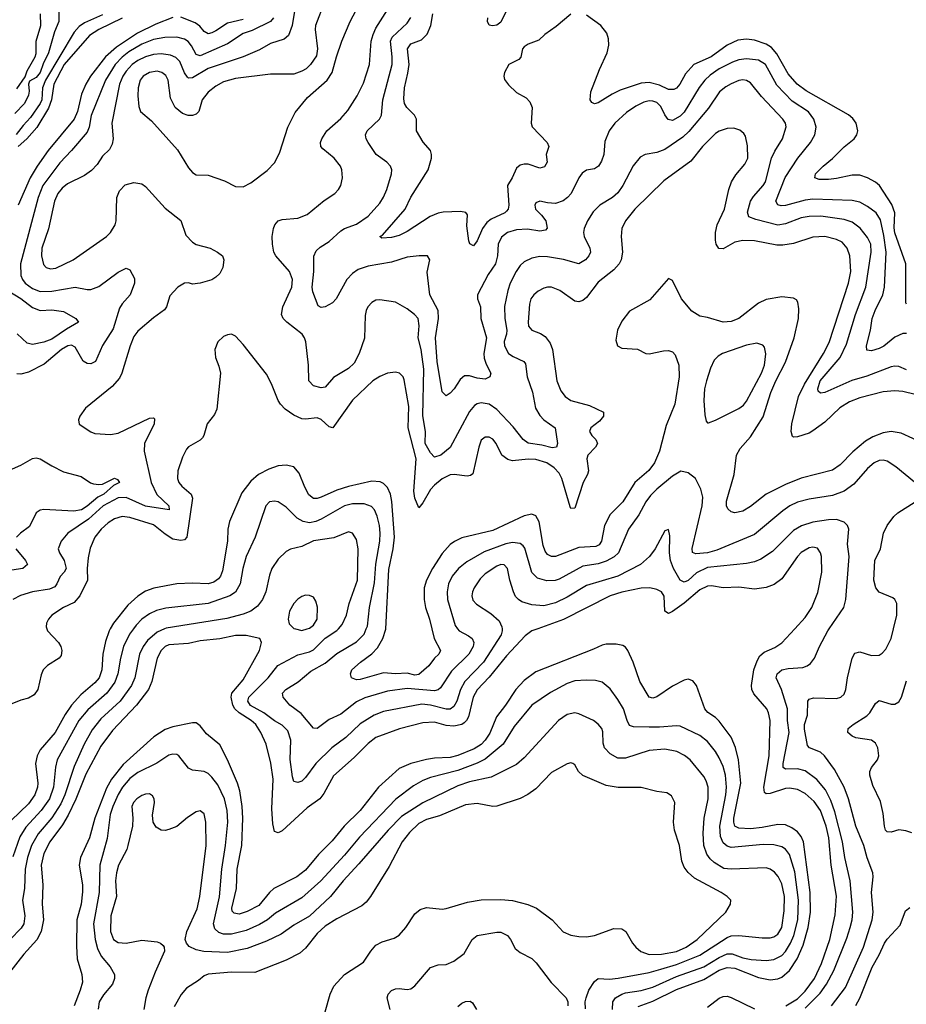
# Model space of a CAD drawing. Header units: inches. Extents: x 1649636 to 1815363, y 506543 to 641975.
# Tile 437 of 656: x 1721365 to 1725908, y 628077 to 633120. Entities that reach past the tile are written whole.
import ezdxf

# ---------------------------------------------------------------- set-up
doc = ezdxf.new("R2010")
doc.units = ezdxf.units.IN
doc.header["$MEASUREMENT"] = 0
doc.layers.add('B7622', color=7, linetype='Continuous')
doc.layers.add('B7623', color=7, linetype='Continuous')

msp = doc.modelspace()

# ---------------------------------------------------------------- linework, layer by layer
at = {"layer": 'B7622', "color": 5}
for points, elevation in [([(1724019.8, 630000), (1723990, 629989.3), (1723955.9, 629964.1), (1723858.8, 629861.2), (1723770, 629752.6), (1723710, 629687.3), (1723688.3, 629650), (1723664.6, 629550), (1723653.9, 629530), (1723641.8, 629518.2), (1723630, 629509.6), (1723590, 629501.6), (1723550, 629505.7), (1723490, 629522), (1723430, 629519.2), (1723311.3, 629488.7), (1723190, 629443.4), (1723150, 629412.2), (1723079.1, 629340.9), (1722973.3, 629246.7), (1722923.1, 629156.9), (1722903, 629130), (1722837.2, 629082.8), (1722710, 628965.5), (1722690, 628954.7), (1722670, 628962.9), (1722661.8, 629001.8), (1722657.6, 629077.6), (1722663.4, 629230), (1722651.6, 629311.6), (1722628.1, 629410), (1722600.2, 629470), (1722574.4, 629510), (1722551.7, 629530), (1722488.9, 629570), (1722467.8, 629590), (1722456.6, 629610), (1722448.7, 629650), (1722452.8, 629670), (1722510, 629739.8), (1722593.3, 629890), (1722604.8, 629930), (1722595.1, 629950), (1722525.4, 629965.4), (1722470, 629966.4), (1722390, 629948.8), (1722290, 629938.9), (1722230, 629925.8), (1722130, 629918.5), (1722110, 629909.1), (1722090.1, 629890), (1722070.1, 629850), (1722042.7, 629730), (1722025.1, 629690), (1721963.4, 629610), (1721841.1, 629478.9), (1721781.3, 629398.7), (1721703.7, 629256.3), (1721652.4, 629127.6), (1721613.6, 629046.4), (1721584, 628996), (1721519.4, 628910), (1721489.2, 628850), (1721475.7, 628790), (1721483.7, 628690), (1721480.1, 628590), (1721486.6, 628510), (1721475.2, 628450), (1721453.3, 628406.7), (1721385.8, 628334.2), (1721270, 628185.8)], 780), ([(1721503.6, 630000), (1721506.9, 629990), (1721564.5, 629930), (1721575, 629910), (1721580.6, 629890), (1721577.1, 629862.9), (1721567.2, 629850), (1721507.4, 629812.6), (1721485.6, 629790), (1721474.8, 629765.2), (1721458.1, 629690), (1721438.6, 629661.4), (1721410, 629645.2), (1721370, 629635.7), (1721270, 629594.2)], 680), ([(1722106.5, 630000), (1722070, 629983.4), (1722020, 629940), (1721998, 629910), (1721979.1, 629870), (1721955, 629750), (1721938.2, 629710), (1721880.4, 629630), (1721780.1, 629539.9), (1721737.1, 629482.9), (1721696.1, 629410), (1721644, 629296), (1721596, 629150), (1721575.8, 629104.2), (1721530, 629033.1), (1721459.7, 628950), (1721426, 628890), (1721405.5, 628830), (1721392.5, 628770), (1721388.7, 628670), (1721379.6, 628610), (1721391.6, 628530), (1721386.1, 628490), (1721372.2, 628467.8), (1721315.6, 628410)], 760), ([(1721828.9, 630000), (1721823.3, 629990), (1721803.8, 629936.2), (1721791.5, 629870), (1721786.3, 629790), (1721771.9, 629750), (1721750, 629723.2), (1721678.6, 629661.4), (1721631.2, 629608.8), (1721598.1, 629561.9), (1721546.8, 629470), (1721470, 629381.1), (1721454.6, 629350), (1721445.5, 629310), (1721457.2, 629210), (1721456, 629190), (1721442.7, 629150), (1721410, 629103.6), (1721321.3, 629018.7)], 720), ([(1721947.4, 630000), (1721927, 629973), (1721897.7, 629910), (1721882, 629850), (1721868.3, 629770), (1721852.5, 629727.5), (1721810.7, 629670), (1721714.1, 629585.9), (1721668.7, 629530), (1721556.6, 629330), (1721548.1, 629291.9), (1721539, 629190), (1721517, 629130), (1721474.9, 629070), (1721395.6, 628984.4), (1721365.7, 628934.3), (1721330, 628833.1)], 740), ([(1723836.9, 630000), (1723837.6, 629990), (1723832.8, 629970), (1723741.3, 629830), (1723646.6, 629730), (1723624.2, 629690), (1723604.7, 629630), (1723590, 629601.8), (1723570.8, 629589.2), (1723550, 629588.2), (1723470, 629609.9), (1723426, 629614), (1723230, 629577.6), (1723181.4, 629558.6), (1723110, 629513), (1723037, 629443), (1722964.3, 629390), (1722881.7, 629310), (1722830, 629238.5), (1722810, 629220.4), (1722790, 629212.6), (1722770, 629218.4), (1722762.4, 629242.4), (1722750.5, 629330.5), (1722753.9, 629430), (1722738.4, 629478.4), (1722710, 629506.1), (1722670, 629529.3), (1722615.6, 629570), (1722548.2, 629608.2), (1722533.8, 629630), (1722538.8, 629650), (1722638.1, 629750), (1722688.2, 629811.8), (1722790, 629866.7), (1722850, 629882.8), (1722870, 629893.5), (1722930, 629953), (1722990, 629990.9), (1722997.9, 630000)], 760), ([(1723609.1, 630000), (1723616.5, 629990), (1723664.8, 629964.8), (1723683.9, 629950), (1723691.6, 629930), (1723688.8, 629910), (1723666.7, 629870), (1723577.4, 629782.6), (1723522.1, 629697.9), (1723510, 629687.8), (1723490, 629683.1), (1723350, 629695.4), (1723250, 629681.3), (1723133.4, 629646.6), (1723090, 629626.6), (1723010, 629562.7), (1722950, 629535.6), (1722890, 629489.8), (1722870, 629491), (1722806.5, 629566.5), (1722748.9, 629610), (1722714.8, 629650), (1722712.3, 629670), (1722728.7, 629690), (1722791.9, 629728.1), (1722856.4, 629783.6), (1722930, 629823.6), (1722990, 629874.6), (1723090, 629933.8), (1723130, 629972.4), (1723141.2, 630000)], 740), ([(1722777.5, 630000), (1722810, 629992.2), (1722837.6, 630000)], 780), ([(1723476.9, 630000), (1723488.5, 629950), (1723522, 629890), (1723512, 629870), (1723490.1, 629849.9), (1723460.7, 629810), (1723410, 629766), (1723390, 629762.8), (1723350, 629773.4), (1723290, 629769.9), (1723230, 629775.2), (1723110, 629741.1), (1723090, 629739.5), (1723064.8, 629750), (1723059.8, 629770), (1723067.7, 629790), (1723112.1, 629830), (1723170, 629872.4), (1723197.6, 629902.4), (1723225.2, 629950), (1723241.2, 629998.8), (1723241.3, 630000)], 720), ([(1725290.9, 628069.1), (1725350, 628105.4), (1725390, 628144.2), (1725437.2, 628210), (1725474.1, 628285.9), (1725515.5, 628410), (1725544.1, 628535.9), (1725551.3, 628631.3), (1725522.7, 628790), (1725511.8, 628930), (1725497.2, 628990), (1725469.1, 629070), (1725436.8, 629116.8), (1725390, 629156.7), (1725350, 629177.5), (1725310, 629184.5), (1725290, 629182.5), (1725210, 629156.9), (1725190, 629155), (1725181.8, 629161.8), (1725177.8, 629190), (1725205.8, 629350), (1725210.4, 629530), (1725202.3, 629570), (1725193.4, 629590), (1725127.4, 629667.4), (1725117.5, 629690), (1725114.9, 629710), (1725126.5, 629790), (1725143.2, 629836.8), (1725157.7, 629862.3), (1725179.5, 629880.5), (1725235.3, 629904.7), (1725271.2, 629928.8), (1725336.8, 630000)], 780), ([(1725390, 628058.3), (1725466.2, 628133.8), (1725499.6, 628180.4), (1725537.5, 628250), (1725603.8, 628416.2), (1725620.6, 628470), (1725630.9, 628510), (1725634.8, 628550), (1725621, 628710), (1725593.6, 628830), (1725581, 628910), (1725542.7, 629062.7), (1725521.9, 629121.9), (1725495, 629175), (1725449.2, 629229.2), (1725390, 629273.6), (1725350, 629283.9), (1725290, 629281.3), (1725277.8, 629290), (1725276.6, 629310), (1725307.5, 629470), (1725299.7, 629530), (1725300.2, 629590), (1725269.1, 629690), (1725241.1, 629750), (1725245.7, 629770), (1725270, 629790.7), (1725302.6, 629797.4), (1725378.3, 629801.7), (1725400.7, 629810), (1725417.3, 629822.7), (1725437.3, 629850), (1725463.1, 629910), (1725505.7, 629990), (1725512.5, 630000)], 760), ([(1725525.2, 628070), (1725596.3, 628163.7), (1725689.4, 628370), (1725733.1, 628510), (1725739.2, 628550), (1725730.6, 628650), (1725738.7, 628730), (1725736.4, 628750), (1725707.4, 628827.4), (1725691.2, 628890), (1725650, 628989.6), (1725612.1, 629130), (1725590.5, 629190), (1725539.9, 629279.9), (1725489.3, 629349.3), (1725469.3, 629369.3), (1725411.6, 629390), (1725402.2, 629402.2), (1725386.2, 629486.2), (1725386.6, 629510), (1725401.8, 629558.2), (1725404.1, 629630), (1725410, 629639.5), (1725432.5, 629647.5), (1725550, 629643.6), (1725572.3, 629650), (1725590, 629665.5), (1725599.1, 629690), (1725606.2, 629750), (1725630.7, 629849.3), (1725643.8, 629876.2), (1725670, 629883.2), (1725730, 629863.8), (1725770, 629865.5), (1725785.2, 629874.8), (1725803.6, 629896.4), (1725831, 629950), (1725843, 630000)], 740), ([(1724533.7, 628066.3), (1724610, 628093.2), (1724730, 628154), (1724870, 628204.3), (1724950, 628251.6), (1724990, 628266.4), (1725030, 628261.9), (1725150, 628214.7), (1725210, 628202.3), (1725250, 628208), (1725270, 628216.5), (1725309.9, 628250), (1725349, 628311), (1725379.8, 628380.2), (1725404.9, 628470), (1725417.5, 628550), (1725415.6, 628650), (1725381.8, 628910), (1725370, 628937.5), (1725350, 628961.1), (1725321.9, 628981.9), (1725290, 628996.4), (1725250, 628998.1), (1725170, 628982.6), (1725110, 628976.6), (1725050, 628979.4), (1725030.3, 628990.3), (1725024.4, 629010), (1725025.2, 629030), (1725059.9, 629210), (1725048.5, 629328.5), (1725033.2, 629393.2), (1725010, 629445.6), (1724950, 629527.1), (1724930, 629546.9), (1724891.8, 629571.8), (1724876, 629590), (1724833.7, 629710), (1724814.7, 629734.7), (1724790, 629741.7), (1724770, 629737.6), (1724710, 629707.2), (1724630, 629652.4), (1724610, 629646), (1724590, 629651), (1724543.4, 629730), (1724508.5, 629830), (1724481.6, 629890), (1724470, 629906), (1724455.7, 629915.7), (1724422.3, 629922.3), (1724370, 629922.4), (1724350, 629917.2), (1724304.7, 629895.3), (1724010, 629780.7), (1723950, 629734.8), (1723907.2, 629690), (1723854.2, 629610), (1723807.4, 629550), (1723773.9, 629466.1), (1723750.9, 629430), (1723730, 629407.3), (1723694.3, 629385.7), (1723610, 629351.8), (1723570, 629341.9), (1723490, 629338.2), (1723448.7, 629331.3), (1723370, 629310.4), (1723310, 629284.5), (1723204.1, 629190), (1723109.4, 629070.6), (1723028.1, 628990), (1722965.7, 628914.3), (1722895.7, 628844.3), (1722830, 628763.7), (1722785.5, 628730), (1722667.6, 628670), (1722644.8, 628650), (1722590, 628583.8), (1722530, 628551.9), (1722490, 628539.3), (1722463.3, 628543.3), (1722454, 628554), (1722452.2, 628570), (1722475.1, 628670), (1722479.6, 628770), (1722503.4, 628890), (1722508.4, 629030), (1722504.7, 629090), (1722492.8, 629170), (1722481.1, 629210), (1722429.9, 629329.9), (1722390, 629406.4), (1722322.3, 629462.3), (1722290, 629504), (1722270, 629518.7), (1722250, 629518.4), (1722150, 629498.5), (1722110, 629484.1), (1722053, 629447), (1721894.5, 629305.5), (1721835.3, 629230), (1721810, 629184.6), (1721749.4, 629030), (1721721.9, 628930), (1721676.3, 628830), (1721669.1, 628790), (1721686.3, 628690), (1721686.9, 628653.1), (1721679.6, 628590), (1721657.6, 628510), (1721655.2, 628375.2), (1721659.8, 628310), (1721683.2, 628230), (1721686, 628190), (1721675.2, 628150), (1721643.4, 628070)], 820), ([(1724403.1, 628050), (1724403.7, 628090), (1724417.4, 628110), (1724450, 628129.6), (1724470, 628136), (1724550, 628147.9), (1724610, 628165.6), (1724730, 628219), (1724870, 628269.4), (1724950, 628317.1), (1724990, 628335), (1725015.8, 628335.8), (1725070, 628315.8), (1725113.2, 628306.8), (1725190, 628301.3), (1725230, 628307.6), (1725270, 628327.2), (1725290, 628347.6), (1725315.1, 628390), (1725331.9, 628430), (1725351.8, 628510), (1725355.6, 628610), (1725336.4, 628756.4), (1725310, 628845.1), (1725290, 628871.4), (1725270, 628883), (1725230, 628894.7), (1725175.1, 628895.1), (1725010, 628879.9), (1724990, 628886.6), (1724970, 628904.8), (1724956.2, 628936.2), (1724952, 628990), (1724983.9, 629150), (1724986, 629190), (1724981.2, 629250), (1724970, 629295.1), (1724950, 629339.3), (1724930, 629372.7), (1724890, 629422.9), (1724850, 629454), (1724750, 629501.5), (1724730, 629504.2), (1724643.8, 629496.2), (1724590, 629496.2), (1724510, 629499.1), (1724490, 629505.8), (1724477.6, 629530), (1724458.4, 629590), (1724430, 629639.1), (1724390, 629693.7), (1724350, 629727.1), (1724315.9, 629735.9), (1724270, 629737), (1724210, 629733.3), (1724170, 629721), (1724085.8, 629674.2), (1723990, 629609.8), (1723899.4, 629500.6), (1723842.4, 629410), (1723750, 629333.6), (1723710, 629312.4), (1723610, 629275.4), (1723470, 629238.8), (1723430, 629222.8), (1723383.3, 629196.7), (1723292.7, 629127.3), (1723106, 628934), (1723030, 628841.5), (1722908.9, 628710), (1722810, 628622.8), (1722675.3, 628544.7), (1722634.4, 628510), (1722593.8, 628486.2), (1722524.7, 628455.3), (1722450, 628436.6), (1722410, 628437.2), (1722385.1, 628445.1), (1722364.3, 628464.3), (1722357.2, 628490), (1722388.2, 628628.2), (1722400.6, 628770), (1722420.1, 628890), (1722431.1, 629010), (1722427.6, 629070), (1722414.8, 629130), (1722380.7, 629200.7), (1722350, 629240.8), (1722330, 629258.8), (1722310, 629269.8), (1722250, 629276.4), (1722230, 629286.3), (1722180.5, 629350), (1722170, 629356.5), (1722150, 629358.9), (1722130, 629353.6), (1722067.5, 629312.5), (1721970, 629264.7), (1721930, 629234.2), (1721892.4, 629190), (1721870, 629152.6), (1721841.7, 629090), (1721828.9, 629050), (1721812.9, 628927.1), (1721776.4, 628790), (1721771.6, 628650), (1721743, 628490), (1721750.9, 628410), (1721763.1, 628363.1), (1721783.2, 628323.2), (1721829.3, 628270), (1721850.2, 628229.8), (1721851.2, 628210), (1721840.3, 628179.7), (1721794.1, 628125.9), (1721773, 628090), (1721767.2, 628052.8)], 840), ([(1725936.1, 628956.1), (1725906.3, 628966.3), (1725870, 628970.6), (1725830, 628959.3), (1725810, 628960.4), (1725802.4, 628970), (1725795.7, 628990), (1725790, 629054), (1725776.5, 629116.5), (1725737.2, 629197.2), (1725721.5, 629250), (1725721, 629270), (1725729.7, 629290), (1725760.9, 629330), (1725768, 629350), (1725762.9, 629390), (1725750, 629414.2), (1725730, 629429.8), (1725650, 629442.2), (1725630.6, 629450.6), (1725608.4, 629470), (1725611.1, 629490), (1725635.3, 629510), (1725706.1, 629553.9), (1725721.1, 629570), (1725750, 629618), (1725770, 629632.9), (1725830, 629615.2), (1725850, 629615.2), (1725870, 629626.2), (1725883.9, 629650), (1725910, 629733.7)], 720), ([(1724265.1, 628054.9), (1724262.9, 628090), (1724267.3, 628110), (1724281.7, 628150), (1724310, 628194.6), (1724330, 628209.1), (1724386.6, 628206.6), (1724431.4, 628211.4), (1724590, 628241.1), (1724650, 628256.9), (1724730, 628281.2), (1724850, 628328.6), (1724990, 628420.3), (1725010, 628427.2), (1725050, 628430.1), (1725170, 628418.1), (1725210, 628418.4), (1725230, 628423.6), (1725250, 628436.8), (1725270.3, 628470), (1725283.1, 628556.9), (1725284.3, 628630), (1725270, 628695.1), (1725251.5, 628731.5), (1725233.3, 628753.3), (1725210, 628769.8), (1725190, 628775.9), (1725010, 628768.8), (1724973.5, 628773.5), (1724924.2, 628804.2), (1724903.1, 628823.1), (1724886.4, 628846.4), (1724871.4, 628890), (1724866.9, 628953.1), (1724872.1, 629030), (1724893.7, 629130), (1724892.1, 629190), (1724882.3, 629222.3), (1724870, 629244.7), (1724799.8, 629330), (1724771.3, 629351.3), (1724731.7, 629371.7), (1724670, 629383.9), (1724590, 629376.4), (1724470, 629337.5), (1724430, 629337.1), (1724390, 629359.3), (1724362.4, 629390), (1724354.6, 629414.6), (1724352.7, 629472.7), (1724347.4, 629490), (1724330, 629512.4), (1724305.1, 629530), (1724230, 629565.7), (1724210, 629569.7), (1724170, 629562.2), (1724125.2, 629530), (1723950, 629340.3), (1723910, 629306.2), (1723780.2, 629239.8), (1723670, 629215.9), (1723610, 629195.4), (1723431.5, 629108.5), (1723321.2, 629038.8), (1723252.9, 628970), (1723103.6, 628796.4), (1723021.7, 628710), (1722957.7, 628630), (1722850, 628528.6), (1722770, 628482.3), (1722704.1, 628435.9), (1722630, 628400.4), (1722530, 628363.1), (1722430, 628343.1), (1722308.2, 628348.2), (1722270, 628356.2), (1722233.9, 628373.9), (1722218.9, 628390), (1722212.4, 628410), (1722221.5, 628450), (1722273.8, 628566.2), (1722288.4, 628630), (1722320.9, 628890), (1722318.3, 629010), (1722310, 629053.6), (1722290, 629068.2), (1722270, 629063.1), (1722225.4, 629034.6), (1722170, 628988.5), (1722130, 628972), (1722110, 628967.7), (1722090, 628969.8), (1722064.9, 628984.9), (1722048.5, 629010), (1722045.2, 629045.2), (1722055.2, 629110), (1722053.3, 629130), (1722045.4, 629145.4), (1722030, 629154.4), (1722010, 629153.7), (1721990, 629146.3), (1721966, 629130), (1721947.7, 629110), (1721940.2, 629090), (1721945.2, 629030), (1721943.5, 628990), (1721919.5, 628890), (1721913.4, 628870), (1721872, 628790), (1721860.8, 628750), (1721855.8, 628710), (1721861.4, 628630), (1721832, 628530), (1721830.1, 628450), (1721846, 628410), (1721870, 628394.3), (1721910, 628390.9), (1721990, 628405.8), (1722070, 628396.9), (1722087.3, 628390), (1722099.3, 628379.3), (1722106, 628370), (1722106.7, 628350), (1722058.3, 628241.7), (1722022.7, 628150), (1722011.8, 628110), (1722001.8, 628050)], 860), ([(1722930, 628039.1), (1722956.5, 628130), (1722974.8, 628170), (1723030, 628230.2), (1723126.9, 628293.1), (1723164, 628350), (1723190, 628379.5), (1723222, 628398), (1723284.4, 628415.6), (1723310, 628431.7), (1723343.9, 628470), (1723390, 628541.1), (1723416.5, 628563.5), (1723450, 628573.6), (1723530, 628565.4), (1723550, 628567.2), (1723659.7, 628600.3), (1723730, 628613), (1723830, 628614.8), (1723890, 628608.6), (1723968.6, 628588.6), (1724012.7, 628570), (1724092.7, 628510), (1724149.3, 628449.3), (1724190, 628431.6), (1724230, 628424.6), (1724270, 628423.6), (1724310, 628430.3), (1724410, 628464.9), (1724450, 628464.2), (1724470.3, 628450), (1724505.5, 628390), (1724522.3, 628370), (1724548.1, 628348.1), (1724590, 628331.8), (1724654, 628334), (1724730, 628348.3), (1724779.9, 628370), (1724835.9, 628410), (1724983.5, 628550), (1725007.8, 628590), (1725009.5, 628610), (1724989.6, 628630), (1724958.7, 628650), (1724822.9, 628722.9), (1724790, 628753.1), (1724770, 628778.9), (1724758.3, 628810), (1724746.5, 628890), (1724720.7, 628970), (1724715.8, 629010), (1724721.7, 629110), (1724705.2, 629145.2), (1724680.3, 629160.3), (1724630, 629167.6), (1724550, 629187.8), (1724432.2, 629187.8), (1724370, 629197.8), (1724249.8, 629249.8), (1724229, 629269), (1724210, 629302.9), (1724199.3, 629310), (1724190, 629314.3), (1724170, 629309.7), (1724090, 629263.9), (1724010, 629180.9), (1723968.9, 629151.1), (1723928.9, 629131.1), (1723810, 629091.7), (1723790, 629089.8), (1723710, 629105.8), (1723650, 629099.4), (1723516.8, 629043.2), (1723450, 629024), (1723410, 629003.6), (1723362.1, 628957.9), (1723324.8, 628910), (1723257.4, 628782.6), (1723163.2, 628630), (1723140, 628600), (1723118, 628582), (1722990, 628514.9), (1722930, 628477.4), (1722890, 628440.5), (1722830, 628364.2), (1722800, 628340), (1722730, 628304.1), (1722570, 628240.3), (1722450, 628241.6), (1722330, 628232), (1722310, 628222.8), (1722281.5, 628198.5), (1722219.6, 628160.4), (1722191.9, 628128.1), (1722156.1, 628063.9)], 880), ([(1725650, 628071.8), (1725670.6, 628109.4), (1725733.2, 628266.8), (1725770, 628330.2), (1725797.2, 628390), (1725810, 628411.8), (1725877.3, 628482.7), (1725903.5, 628556.5), (1725926.5, 628573.5)], 720), ([(1723262.6, 628050), (1723247.3, 628110), (1723252.3, 628130), (1723270, 628147.7), (1723290, 628155.8), (1723310, 628158.4), (1723350, 628153), (1723370, 628156.3), (1723390, 628172.7), (1723470, 628266), (1723510, 628278.9), (1723550, 628281.1), (1723590, 628297.8), (1723641.7, 628338.3), (1723682.7, 628410), (1723710, 628430.2), (1723810, 628446.4), (1723830, 628446), (1723864.9, 628430), (1723880.2, 628410), (1723903.2, 628363.2), (1723930, 628343.1), (1723990, 628311.6), (1724011.7, 628290), (1724088.5, 628188.5), (1724165.5, 628110), (1724173.4, 628090), (1724173.4, 628070)], 860), ([(1723610, 628065.5), (1723630, 628083.6), (1723650, 628092.4), (1723673.5, 628093.5), (1723684.4, 628084.4), (1723704.9, 628050)], 840), ([(1724890, 628062.1), (1724950, 628108.1), (1724970, 628117), (1724990, 628118.7), (1725010, 628112.2), (1725130, 628054.1)], 780)]:
    msp.add_lwpolyline(points, dxfattribs=dict(at, elevation=elevation))
at = {"layer": 'B7623', "color": 5}
for points, elevation in [([(1722797.5, 633310), (1722761.2, 633090), (1722741.6, 633038.4), (1722720.5, 633019.5), (1722650, 632998.4), (1722593.8, 632966.2), (1722510.8, 632929.2), (1722330, 632869.4), (1722250, 632821.8), (1722230, 632821.1), (1722225, 632825), (1722210, 632847.4), (1722185.6, 632905.6), (1722165.4, 632925.4), (1722137.5, 632937.5), (1722090, 632945), (1722050, 632940.9), (1722010, 632929.5), (1721970, 632910.7), (1721941.4, 632890), (1721910, 632856.4), (1721892.9, 632830), (1721876.5, 632790), (1721836.8, 632590), (1721843.2, 632510), (1721838.5, 632481.5), (1721824.8, 632455.2), (1721790, 632420.7), (1721762.2, 632377.8), (1721733.2, 632346.8), (1721697.7, 632322.3), (1721610, 632279.5), (1721582.5, 632257.5), (1721560.4, 632230), (1721543.3, 632190), (1721512.1, 632047.9), (1721478.5, 631950), (1721476, 631910), (1721486.6, 631866.6), (1721500.3, 631850), (1721523, 631843), (1721550, 631848), (1721638.3, 631890), (1721809.7, 632010), (1721830, 632030.3), (1721854.8, 632070), (1721859.8, 632090), (1721863.1, 632210), (1721876.1, 632243.9), (1721905.8, 632274.2), (1721950, 632286.3), (1721990, 632278.3), (1722010, 632265.7), (1722110, 632153.8), (1722190, 632092.2), (1722216.1, 632016.1), (1722250, 631980.3), (1722270, 631968.5), (1722340.7, 631950), (1722378, 631930), (1722403.8, 631910), (1722411.8, 631890), (1722406.7, 631850), (1722390, 631820.7), (1722370, 631800.5), (1722350, 631788.2), (1722289.6, 631769.6), (1722250, 631766), (1722230, 631771.3), (1722210, 631769.6), (1722175.5, 631750), (1722134.3, 631705.7), (1722117.7, 631650), (1722106.7, 631633.3), (1722050, 631592.9), (1721970, 631525.4), (1721950, 631496.9), (1721930.2, 631450), (1721888.6, 631310), (1721876, 631284), (1721838.4, 631241.6), (1721702, 631130), (1721673.4, 631090), (1721665.5, 631070), (1721668.9, 631048.9), (1721730, 631008.4), (1721750, 631000.4), (1721830, 630994.6), (1721870, 631002.8), (1722030, 631078.3), (1722050, 631080.5), (1722055.8, 631075.8), (1722054.6, 631050), (1722005.2, 630950), (1722003.5, 630910), (1722038.2, 630750), (1722067.9, 630687.9), (1722128.7, 630630), (1722130.7, 630610), (1722010, 630629.2), (1721910, 630672.8), (1721870, 630670.3), (1721792.4, 630630), (1721718.3, 630561.7), (1721612.2, 630490), (1721577.8, 630450), (1721562.8, 630410), (1721568.1, 630390), (1721592.5, 630350), (1721602.6, 630310), (1721593.5, 630290), (1721571.7, 630268.3), (1721555.5, 630230), (1721544.4, 630215.6), (1721516.9, 630203.1), (1721430, 630189.9), (1721369.5, 630170.5), (1721330.3, 630150)], 660), ([(1721563.1, 633230), (1721565.2, 633110), (1721543.1, 633056.9), (1721513.3, 632950), (1721485.6, 632894.4), (1721470, 632849.9), (1721450, 632823.4), (1721415.6, 632804.4), (1721410.1, 632790), (1721413.1, 632753.1), (1721410, 632734), (1721388.8, 632690), (1721340, 632640)], 540), ([(1722926.4, 633210), (1722880.9, 633090), (1722879, 633070), (1722890.3, 632969.7), (1722885.4, 632934.6), (1722854.9, 632890), (1722832.2, 632867.8), (1722810, 632855.4), (1722770, 632841.1), (1722650, 632840.7), (1722470, 632818.7), (1722410, 632801.1), (1722370, 632779.5), (1722331.1, 632748.9), (1722300.6, 632710), (1722282.3, 632650), (1722270, 632635.8), (1722250, 632628.7), (1722228.9, 632628.9), (1722198.5, 632638.5), (1722161.4, 632670), (1722138, 632718), (1722126.1, 632810), (1722113.4, 632833.4), (1722092.9, 632850), (1722070, 632856), (1722030, 632849.9), (1721997.7, 632830), (1721981.9, 632810), (1721971.6, 632771.6), (1721970.8, 632730), (1721974.9, 632674.9), (1721983.9, 632650), (1722041.1, 632601.1), (1722173.5, 632453.5), (1722230, 632360.5), (1722250, 632336.4), (1722270, 632325.5), (1722330, 632324.2), (1722414.1, 632294.1), (1722470, 632265.3), (1722510, 632264.2), (1722550, 632284.6), (1722633.4, 632346.6), (1722671.7, 632388.3), (1722698.8, 632441.2), (1722738.9, 632570), (1722775.7, 632644.3), (1722839.5, 632720.5), (1722939.7, 632810), (1722966, 632850), (1722987.6, 632930), (1723016.4, 633010), (1723058.8, 633110), (1723131.9, 633250)], 680), ([(1721790, 633145.1), (1721697, 633103), (1721670, 633084.3), (1721643.5, 633056.5), (1721497.6, 632810), (1721481.4, 632770), (1721477.6, 632710), (1721469.7, 632690), (1721421.1, 632618.9), (1721381.9, 632578.1), (1721347.6, 632532.4)], 560), ([(1721350, 632765.5), (1721393.3, 632826.7), (1721402.4, 632857.6), (1721444.8, 632930), (1721450, 632946.8), (1721449.8, 633010.2), (1721474, 633090), (1721471.8, 633150)], 540), ([(1722664.7, 633130), (1722650.2, 633110), (1722555.6, 633064.4), (1722510, 633048.2), (1722430, 632995.8), (1722290, 632935.3), (1722270, 632941.7), (1722245.7, 632985.7), (1722227.5, 633007.5), (1722210, 633019.4), (1722169.9, 633029.9), (1722108.6, 633028.6), (1722050, 633018), (1721990, 632994.1), (1721924.6, 632955.4), (1721890, 632928.3), (1721853.5, 632890), (1721804.8, 632810), (1721731.5, 632628.5), (1721720.1, 632570), (1721710, 632543.1), (1721630.5, 632449.5), (1721570, 632386.4), (1721484.2, 632270), (1721459.9, 632210), (1721368.5, 631870), (1721371.3, 631810), (1721378.8, 631790), (1721393.7, 631770), (1721430, 631742.3), (1721470, 631727.8), (1721530, 631729.1), (1721650, 631750.1), (1721710, 631738), (1721730, 631738), (1721770, 631754), (1721870, 631826), (1721910, 631847.3), (1721930, 631838), (1721953.7, 631793.7), (1721952.9, 631770), (1721930.2, 631710), (1721890, 631664.4), (1721876.9, 631643.1), (1721843.5, 631536.5), (1721789.3, 631450.7), (1721752.9, 631370), (1721730, 631356.8), (1721710, 631358.4), (1721690, 631371.1), (1721650, 631442.5), (1721630, 631452.9), (1721610.8, 631450), (1721578.5, 631430), (1721490, 631356.3), (1721410, 631314.7), (1721370, 631304.5), (1721350, 631305.5)], 640), ([(1722150, 633130.5), (1722063.3, 633096.7), (1721968.9, 633050), (1721860.2, 632979.8), (1721805.4, 632930), (1721727.1, 632830), (1721704.1, 632790), (1721681.9, 632738.1), (1721660.5, 632650), (1721644.6, 632610), (1721510, 632449.2), (1721453.7, 632370), (1721418.5, 632310), (1721356.6, 632170)], 620), ([(1721890, 633127.3), (1721770.5, 633069.5), (1721721.9, 633038.1), (1721593.4, 632890), (1721539.1, 632790), (1721528.2, 632710), (1721513.2, 632666.8), (1721452.3, 632567.7), (1721401.2, 632510), (1721357.2, 632470)], 580), ([(1722510, 633121.1), (1722430, 633102.1), (1722370, 633062.1), (1722350, 633051.6), (1722330, 633048.1), (1722310, 633059.4), (1722287.3, 633087.3), (1722263.7, 633103.7), (1722190, 633131.9)], 620), ([(1725910, 631326.3), (1725870, 631342.9), (1725850, 631345.2), (1725830, 631342.4), (1725705.5, 631294.5), (1725628.8, 631271.2), (1725490, 631209.8), (1725467.7, 631207.7), (1725457.1, 631217.1), (1725455.3, 631230), (1725467.5, 631270), (1725568.9, 631390), (1725602.2, 631457.8), (1725648, 631610), (1725700.9, 631750), (1725728.1, 631930), (1725725.8, 631970), (1725710, 632004.1), (1725671.5, 632051.5), (1725630, 632082.6), (1725590, 632096.1), (1725470, 632113), (1725410, 632112.1), (1725370, 632104.3), (1725290, 632074), (1725250, 632067.7), (1725136.5, 632096.5), (1725102, 632110), (1725094.5, 632134.5), (1725109.3, 632190), (1725125.4, 632214.6), (1725175.2, 632270), (1725186.1, 632290), (1725217.3, 632410), (1725233.9, 632446.1), (1725273.6, 632510), (1725291.8, 632571.8), (1725289, 632590), (1725275, 632610), (1725166.4, 632726.4), (1725110, 632795.9), (1725090, 632807.5), (1725070, 632811.3), (1725050, 632807.8), (1725010, 632790.5), (1724983.5, 632776.5), (1724951, 632750), (1724894.2, 632665.9), (1724793.1, 632546.9), (1724762.6, 632517.4), (1724670, 632454.5), (1724630, 632440.3), (1724570.2, 632429.8), (1724544.7, 632415.3), (1724508, 632372), (1724456, 632270), (1724430, 632233.1), (1724402.7, 632210), (1724336.9, 632170), (1724303.6, 632136.4), (1724274, 632090), (1724257.2, 632050), (1724254.2, 632030), (1724257.2, 632010), (1724287.2, 631950), (1724290.2, 631930), (1724282, 631910), (1724263.6, 631890), (1724230, 631868.9), (1724151.6, 631891.6), (1724070, 631905.4), (1724030, 631906.8), (1723990, 631897.8), (1723950, 631879.8), (1723930, 631861.5), (1723909.1, 631830.9), (1723878.7, 631770), (1723866.4, 631733.6), (1723849, 631651), (1723850.1, 631589.9), (1723860.7, 631530), (1723859.8, 631510), (1723847.7, 631472.3), (1723848.7, 631448.7), (1723870.2, 631410), (1723894.3, 631394.3), (1723948.8, 631370), (1723957.5, 631357.5), (1723965.2, 631290), (1723992.2, 631212.2), (1724008.7, 631130), (1724030, 631092.9), (1724050, 631070.2), (1724109.3, 631029.3), (1724120.2, 630950), (1724115.3, 630930), (1724093.6, 630926.4), (1724040.4, 630940.4), (1723970, 630951.3), (1723944.8, 630970), (1723893.9, 631033.9), (1723810, 631122.8), (1723770, 631150.5), (1723730, 631156.8), (1723710, 631152.2), (1723696.3, 631143.7), (1723670, 631113.3), (1723570.6, 630929.4), (1723523.6, 630890), (1723490, 630879.8), (1723470, 630900.9), (1723442.6, 630950), (1723444.3, 631010), (1723431.5, 631091.5), (1723435.2, 631330), (1723421.5, 631430), (1723406.6, 631490), (1723411.7, 631551.7), (1723406, 631590), (1723388.2, 631610), (1723350, 631639.8), (1723290, 631673.5), (1723210, 631685.1), (1723190, 631684), (1723170, 631672.2), (1723148.9, 631650), (1723140.2, 631630), (1723135.5, 631604.5), (1723131.2, 631488.8), (1723104.3, 631410), (1723079.1, 631360.9), (1723050, 631332.7), (1722973.3, 631286.7), (1722930, 631237.4), (1722910, 631234.2), (1722870, 631245), (1722846.2, 631270), (1722845.7, 631350), (1722831.6, 631470), (1722823.8, 631490), (1722812.7, 631510), (1722733.1, 631570), (1722715.3, 631590), (1722707, 631610), (1722712.8, 631650), (1722759.8, 631750), (1722763.5, 631790), (1722747.8, 631830), (1722676.9, 631910), (1722666.6, 631930), (1722659.8, 631970), (1722658, 632010), (1722666.2, 632050), (1722673, 632070), (1722689.7, 632090), (1722710, 632097.2), (1722790, 632104.1), (1722837.4, 632122.6), (1722925.7, 632194.3), (1722979.7, 632230), (1722998.9, 632250), (1723009.7, 632270), (1723018.9, 632310), (1723015.1, 632350), (1723008.3, 632370), (1722975.8, 632410), (1722918, 632458), (1722908.8, 632470), (1722906.2, 632490), (1722912.4, 632510), (1722938.4, 632550), (1723010, 632614.3), (1723045.8, 632654.2), (1723094.4, 632730), (1723126.1, 632793.9), (1723157.7, 632890), (1723166.5, 633010), (1723175.5, 633044.5), (1723190, 633075.5), (1723249.5, 633170.5)], 660), ([(1725910, 631512), (1725890, 631511.9), (1725850, 631494.4), (1725792.8, 631447.2), (1725770, 631435.3), (1725730, 631423.7), (1725706.6, 631426.6), (1725703.7, 631450), (1725723.9, 631530), (1725733.6, 631590), (1725748.2, 631630), (1725787.9, 631710), (1725795.7, 631750), (1725804.7, 631930), (1725793.8, 632013.8), (1725775.5, 632095.5), (1725753.7, 632130), (1725710, 632163), (1725670, 632184.9), (1725630, 632194.5), (1725430, 632201.1), (1725390, 632195.1), (1725290, 632167.4), (1725266.6, 632166.6), (1725250, 632171.2), (1725238.9, 632190), (1725288.1, 632311.9), (1725352.7, 632410), (1725417.7, 632490), (1725440.3, 632530), (1725446.3, 632570), (1725434, 632610), (1725407.2, 632647.2), (1725322.8, 632702.8), (1725245.1, 632785.1), (1725186.3, 632890), (1725150, 632912.8), (1725090, 632919.9), (1725050, 632914.4), (1725017.2, 632902.8), (1724950, 632868.2), (1724903.6, 632836.4), (1724876.4, 632810), (1724847.5, 632772.5), (1724770, 632645.5), (1724750, 632626.5), (1724710, 632604.3), (1724688.5, 632608.5), (1724670, 632633.1), (1724650, 632675.4), (1724630, 632694.9), (1724610, 632702.9), (1724590, 632704.3), (1724563.3, 632696.7), (1724523, 632677), (1724474.9, 632645.1), (1724415.2, 632590), (1724384.8, 632550), (1724364.1, 632495.9), (1724358, 632430), (1724345.6, 632394.4), (1724331.5, 632370), (1724310, 632356.4), (1724270, 632348.5), (1724246.8, 632333.2), (1724229.5, 632310.5), (1724190.2, 632230), (1724171.7, 632208.3), (1724150, 632191.9), (1724110, 632178.7), (1724070, 632181.5), (1724030, 632190.9), (1724010, 632182), (1724004.7, 632170), (1724008.1, 632150), (1724039.4, 632119.4), (1724060.2, 632090), (1724067.5, 632052.5), (1724058.6, 632041.4), (1724030, 632036.2), (1723967, 632047), (1723910, 632043.9), (1723864.2, 632030), (1723833.6, 632006.4), (1723816.4, 631970), (1723812.9, 631910), (1723802.7, 631870), (1723766, 631814), (1723711.1, 631710), (1723711.2, 631690), (1723725.9, 631650), (1723727.5, 631590), (1723757.6, 631490), (1723743.3, 631410), (1723745.6, 631385.6), (1723754.8, 631354.8), (1723778.5, 631310), (1723774.9, 631290), (1723750, 631278.7), (1723710, 631283.7), (1723670, 631295.1), (1723644.7, 631295.3), (1723622.1, 631277.9), (1723591.1, 631230), (1723570, 631206.6), (1723550, 631194), (1723530, 631213.2), (1723504.8, 631370), (1723494.8, 631490), (1723511.1, 631588.9), (1723509.9, 631629.9), (1723467.2, 631710), (1723452.4, 631827.6), (1723466.6, 631890), (1723455.3, 631910), (1723411.2, 631911.2), (1723350, 631903.4), (1723270, 631878.5), (1723150, 631858.1), (1723100.2, 631839.8), (1723070, 631820.6), (1723041.4, 631790), (1722987.1, 631690), (1722967.6, 631670), (1722930, 631649.8), (1722910, 631646.6), (1722893.7, 631653.7), (1722866.8, 631726.8), (1722864.1, 631750), (1722872.2, 631830), (1722871.9, 631908.1), (1722884, 631936), (1722904.6, 631955.4), (1722950, 631983.8), (1723010, 632038.2), (1723030, 632050.2), (1723090, 632071.9), (1723150, 632114), (1723210, 632180.3), (1723229.3, 632210.7), (1723246.3, 632250), (1723269.8, 632330), (1723271.1, 632350), (1723264.4, 632370), (1723246.9, 632390), (1723190.9, 632430), (1723149.8, 632490), (1723139.8, 632510), (1723137.8, 632530), (1723146.3, 632550), (1723209, 632610), (1723219.1, 632630), (1723226.3, 632710), (1723272.9, 632890), (1723274.1, 632930), (1723264.6, 633010), (1723273.6, 633030), (1723350, 633102.7), (1723369.4, 633130.6)], 640), ([(1724190, 633147.8), (1724114.5, 633085.5), (1724055.9, 633044.1), (1724024.8, 633015.2), (1723970, 632994.5), (1723950, 632981.5), (1723942.2, 632970), (1723932.7, 632927.3), (1723923.5, 632916.5), (1723871.5, 632890), (1723848.9, 632850), (1723846.4, 632830), (1723850, 632813.4), (1723870, 632786.7), (1723910, 632747.2), (1723960.4, 632720.4), (1723979.3, 632699.3), (1723990.2, 632670), (1723986, 632590), (1723991.5, 632571.5), (1724068.2, 632490), (1724076.4, 632470), (1724063.1, 632430), (1724067.2, 632390), (1724054.5, 632365.5), (1724030, 632359.8), (1723970, 632379.1), (1723950, 632380.5), (1723930, 632375.3), (1723910, 632359.4), (1723889.1, 632310), (1723864.4, 632270), (1723871.6, 632170), (1723868.3, 632150), (1723860.3, 632139.7), (1723850.1, 632129.9), (1723781.7, 632098.3), (1723758.4, 632081.6), (1723736.1, 632050), (1723710, 631987.6), (1723690, 631962), (1723671.7, 631971.7), (1723667.2, 631987.2), (1723655.7, 632064.3), (1723659.6, 632119.6), (1723651.7, 632131.7), (1723623.4, 632136.6), (1723534.5, 632134.5), (1723510, 632128.7), (1723469, 632111), (1723350, 632034.5), (1723310, 632014), (1723270, 632004.1), (1723221.2, 632001.2), (1723209.6, 632010), (1723224.6, 632015.4), (1723340.5, 632150), (1723368.4, 632211.6), (1723457.3, 632350), (1723474.6, 632410), (1723475.4, 632430), (1723469.8, 632450), (1723432.2, 632492.2), (1723398.9, 632550), (1723397.8, 632610), (1723387.8, 632630), (1723348.8, 632670), (1723336.8, 632690), (1723333.7, 632713.7), (1723337.1, 632770), (1723354.6, 632845.4), (1723359.9, 632890), (1723352.1, 632970), (1723370, 632996.6), (1723423.7, 633016.3), (1723453.6, 633046.4), (1723472.1, 633090), (1723482, 633150)], 620), ([(1723857, 633163), (1723830, 633107.8), (1723810, 633092.2), (1723787.6, 633087.6), (1723771.3, 633091.3), (1723761.7, 633110), (1723763.9, 633130)], 580), ([(1725910, 631663.6), (1725905.4, 631670), (1725905.7, 631870), (1725848.7, 632028.7), (1725845.6, 632054.4), (1725848.6, 632130), (1725834.1, 632174.1), (1725770.7, 632270.7), (1725750, 632287.7), (1725710, 632309.3), (1725670, 632323.6), (1725630, 632323.8), (1725550, 632305.9), (1725510, 632301.6), (1725462.1, 632302.1), (1725439.6, 632310), (1725443.5, 632330), (1725482, 632370), (1725530.3, 632409.7), (1725590, 632469.4), (1725640.8, 632510), (1725655.1, 632530), (1725660.3, 632550), (1725650.5, 632590.5), (1725634, 632614), (1725612.6, 632632.6), (1725395.7, 632755.7), (1725349.4, 632789.4), (1725303.2, 632843.2), (1725244.5, 632944.5), (1725217.7, 632977.7), (1725190, 632994.8), (1725130, 633014.1), (1725090, 633019.2), (1725044.5, 633015.5), (1724990, 632989.9), (1724907.7, 632930), (1724819.8, 632890), (1724776.7, 632843.3), (1724748.4, 632790), (1724730, 632768.7), (1724717.3, 632762.7), (1724690, 632762.1), (1724643.8, 632783.8), (1724590, 632797.7), (1724550, 632795.5), (1724441.5, 632758.5), (1724401.2, 632738.8), (1724330, 632693.7), (1724310, 632688.2), (1724296.1, 632696.1), (1724288.9, 632708.9), (1724290.8, 632750), (1724335.3, 632864.7), (1724374.9, 632950), (1724384, 632990), (1724381.5, 633021.5), (1724372.9, 633050), (1724342.6, 633090), (1724270, 633143.1)], 620), ([(1726023.8, 631183.8), (1725890, 631214.8), (1725850, 631219.3), (1725790, 631214.1), (1725670, 631183.2), (1725617.3, 631162.7), (1725568.1, 631131.9), (1725490, 631058.8), (1725430, 631014.3), (1725410, 631003), (1725350, 630983.2), (1725330, 630981.8), (1725325.4, 630985.4), (1725318, 631010), (1725321.4, 631050), (1725356.3, 631190), (1725387.2, 631252.8), (1725483.5, 631410), (1725512.7, 631467.3), (1725612.6, 631770), (1725624.3, 631830), (1725618.6, 631910), (1725606, 631950), (1725579.6, 631979.6), (1725550, 631994.3), (1725490, 632009.2), (1725430, 632006.4), (1725330, 631972.8), (1725275.1, 631964.9), (1725245.5, 631965.5), (1725130, 631986.5), (1725070, 631989.1), (1725030, 631980.2), (1724970, 631946.3), (1724948.1, 631948.1), (1724934.6, 631970), (1724930.5, 631990.5), (1724929.9, 632030), (1724939.1, 632070), (1724976.4, 632150), (1724998.7, 632250), (1725012.4, 632290), (1725034.1, 632325.9), (1725080.2, 632380.2), (1725095.4, 632410), (1725094.4, 632474.4), (1725083.8, 632523.8), (1725076.3, 632536.3), (1725054.6, 632554.6), (1725024.4, 632564.4), (1724990, 632563.1), (1724950, 632548.9), (1724930, 632536.2), (1724864.3, 632470), (1724804.8, 632395.2), (1724666.2, 632293.8), (1724516.3, 632150), (1724468.6, 632090), (1724450.2, 632050), (1724446.7, 632010), (1724453.5, 631930), (1724446.9, 631890), (1724437.5, 631870), (1724410, 631838.3), (1724330, 631776.2), (1724270, 631697.4), (1724250, 631681.6), (1724230, 631674.8), (1724210, 631678.8), (1724133.4, 631733.4), (1724090, 631749.8), (1724070, 631750.8), (1724050, 631745.6), (1724022, 631730), (1723998.9, 631710), (1723984, 631690), (1723976.7, 631663.3), (1723970.2, 631570.2), (1723972.7, 631550), (1723989.5, 631529.5), (1724032.9, 631512.9), (1724057.1, 631497.1), (1724083.6, 631463.6), (1724095.3, 631430), (1724118.2, 631270), (1724138.7, 631218.7), (1724160.9, 631190), (1724188.4, 631170), (1724284.1, 631144.1), (1724356.9, 631110), (1724357.2, 631090), (1724335.7, 631064.3), (1724291.7, 631030), (1724284.6, 631010), (1724297, 630990), (1724317.4, 630970), (1724325.2, 630950), (1724316.1, 630930), (1724276.6, 630890), (1724271.5, 630870), (1724280.5, 630810), (1724274.9, 630790), (1724252.5, 630750), (1724210, 630617.6), (1724190, 630616.4), (1724185.1, 630625.1), (1724143.6, 630770), (1724130, 630797), (1724104.3, 630824.3), (1724066.2, 630850), (1724010, 630867.7), (1723970, 630869.9), (1723890, 630860.9), (1723866.8, 630866.8), (1723835.1, 630890), (1723806.9, 630950), (1723790, 630971), (1723770, 630982.6), (1723750, 630982.6), (1723730, 630967), (1723717.6, 630930), (1723686.8, 630793.2), (1723675.2, 630784.8), (1723657.6, 630782.4), (1723590.6, 630790.6), (1723570, 630788.1), (1723530, 630768.1), (1723490, 630736.2), (1723470, 630714), (1723430, 630645.4), (1723410, 630619.7), (1723390, 630669.6), (1723385, 630705), (1723396.1, 630870), (1723356.1, 631030), (1723359.2, 631139.2), (1723335, 631275), (1723329.8, 631290), (1723311.5, 631310), (1723290, 631314.8), (1723250, 631309.8), (1723210, 631293), (1723174.4, 631270), (1723070, 631171.9), (1722970, 631029.7), (1722950, 631035.1), (1722910, 631072.3), (1722890, 631081.5), (1722830, 631073.7), (1722810, 631076), (1722770, 631094.5), (1722725.8, 631125.8), (1722701.2, 631150), (1722688.9, 631170), (1722655.3, 631255.3), (1722630, 631303.7), (1722510, 631456), (1722470, 631499), (1722450, 631509.2), (1722430, 631506.6), (1722410, 631497), (1722380.7, 631470), (1722364.9, 631430), (1722368, 631390), (1722386, 631346), (1722394.4, 631310), (1722375.6, 631124.4), (1722362.4, 631097.6), (1722325.2, 631050), (1722309, 630990), (1722301.4, 630978.6), (1722290, 630966.6), (1722230, 630932.1), (1722220, 630920), (1722199.8, 630880.2), (1722175, 630810), (1722173, 630770), (1722179.7, 630750), (1722195.2, 630730), (1722244.1, 630690), (1722250.1, 630670), (1722222.1, 630470), (1722210, 630456.5), (1722190, 630453), (1722150, 630460.2), (1722110, 630484.2), (1722050, 630532.8), (1721930, 630570.5), (1721890, 630575.7), (1721850, 630563.4), (1721817.5, 630542.5), (1721782, 630510), (1721750.2, 630470), (1721726.8, 630413.2), (1721715.7, 630364.3), (1721710.7, 630310), (1721712.8, 630250), (1721672.8, 630170), (1721644.2, 630135.8), (1721590, 630109.8), (1721530.2, 630070), (1721512.6, 630050), (1721502.7, 630030), (1721500.2, 630010), (1721503.6, 630000)], 680), ([(1726060.4, 630920.4), (1725882, 631002), (1725830, 631010.4), (1725790, 631003.4), (1725737.1, 630982.9), (1725699.2, 630960.8), (1725634.1, 630905.9), (1725570, 630839.9), (1725530, 630812.5), (1725370, 630771.5), (1725290, 630739.1), (1725190, 630689.9), (1725110, 630626.6), (1725070, 630603.2), (1725030, 630594.8), (1725010, 630598.9), (1724994.5, 630614.5), (1724987.5, 630630), (1724986.6, 630653.4), (1725026.5, 630790), (1725037.3, 630890), (1725056.8, 630923.2), (1725110, 630984.2), (1725174.6, 631085.4), (1725213.7, 631210), (1725239.1, 631270), (1725290, 631366), (1725334.3, 631490), (1725355, 631590), (1725358.1, 631638.2), (1725353.2, 631673.2), (1725344.9, 631684.9), (1725330, 631693.8), (1725270, 631700.7), (1725190, 631687.1), (1725151.5, 631668.5), (1725050.8, 631589.2), (1725010, 631573.3), (1724970, 631570.7), (1724890, 631594.7), (1724850, 631601.6), (1724810, 631626.2), (1724756.8, 631690), (1724710, 631783.7), (1724690, 631794), (1724594.5, 631685.5), (1724490, 631626.6), (1724450, 631575.1), (1724428.6, 631530), (1724418.9, 631478.9), (1724428.2, 631450), (1724450, 631437.4), (1724530, 631432.4), (1724574, 631410), (1724590, 631408.9), (1724664.4, 631424.4), (1724690, 631424.9), (1724710, 631418), (1724724.1, 631404.1), (1724743.2, 631350), (1724743.9, 631290), (1724722.6, 631150), (1724678.4, 631041.6), (1724643.5, 630910), (1724618, 630850), (1724589.3, 630810.7), (1724516.6, 630750), (1724455.1, 630650), (1724390, 630585), (1724361.8, 630530), (1724346.8, 630450), (1724333.5, 630430), (1724318.1, 630421.9), (1724230, 630416.2), (1724110.1, 630369.9), (1724090, 630370.5), (1724070, 630381.6), (1724057.9, 630397.9), (1724047.8, 630427.8), (1724027.6, 630547.6), (1724010, 630578.7), (1723990, 630588), (1723950, 630579.5), (1723790, 630503.1), (1723630, 630465.9), (1723592.2, 630447.8), (1723570, 630431.3), (1723530, 630385.7), (1723480.8, 630310), (1723449.2, 630250), (1723438.4, 630210), (1723437.6, 630150), (1723445.2, 630110), (1723465.2, 630050), (1723476.9, 630000)], 720), ([(1721308.5, 631730), (1721371.2, 631691.2), (1721430, 631646.5), (1721470, 631631.2), (1721530, 631634.5), (1721590, 631625), (1721652.4, 631590), (1721666.4, 631570), (1721604.3, 631535.7), (1721530, 631484.3), (1721488.3, 631468.3), (1721430, 631456.2), (1721402.8, 631462.8), (1721351.2, 631511.2)], 620), ([(1721270, 630793.8), (1721370, 630838.8), (1721430, 630872.3), (1721450, 630876.5), (1721470, 630871.4), (1721530, 630834.4), (1721590, 630805), (1721680.6, 630780.6), (1721728.4, 630748.4), (1721743.4, 630743.4), (1721770, 630738.6), (1721790, 630741.6), (1721850, 630771.1), (1721865.5, 630765.5), (1721877, 630750), (1721845.9, 630734.1), (1721795.3, 630690), (1721764.7, 630675.3), (1721710, 630628.2), (1721682, 630610), (1721642.8, 630602.8), (1721489, 630611), (1721470, 630608.7), (1721450, 630595.1), (1721415, 630525), (1721368.9, 630490), (1721349, 630470)], 640), ([(1725950, 630751.1), (1725854.7, 630830), (1725810, 630858.9), (1725790, 630864.4), (1725770, 630862.2), (1725744, 630850), (1725710, 630821.5), (1725638.8, 630741.2), (1725590, 630704.7), (1725530, 630682.3), (1725410, 630665), (1725350, 630649.1), (1725311.7, 630630), (1725275.7, 630604.3), (1725130, 630482.9), (1724937.5, 630402.5), (1724890, 630389.5), (1724830, 630383.7), (1724811.9, 630391.9), (1724811.7, 630411.7), (1724861.9, 630630), (1724865.8, 630674.2), (1724855.1, 630715.1), (1724828.6, 630770), (1724790, 630799.9), (1724752.6, 630807.4), (1724710, 630782.3), (1724630, 630716.3), (1724597.2, 630682.8), (1724573.5, 630650), (1724536.8, 630583.2), (1724485.1, 630510), (1724434.1, 630390), (1724411.8, 630368.2), (1724370, 630346.5), (1724330, 630333.6), (1724250, 630321.1), (1724130, 630254.9), (1724108.4, 630248.4), (1724065.9, 630245.9), (1724019.1, 630259.1), (1723990, 630288.5), (1723952.6, 630412.6), (1723945.2, 630425.2), (1723930, 630437.3), (1723890, 630442.1), (1723856.3, 630436.3), (1723745.2, 630394.8), (1723657, 630343), (1723613.4, 630310), (1723580.7, 630270), (1723562.6, 630230), (1723555.6, 630190), (1723557.7, 630150), (1723596.7, 630016.7), (1723609.1, 630000)], 740), ([(1723241.3, 630000), (1723256.7, 630303.3), (1723279.2, 630410), (1723285.9, 630470), (1723272.5, 630652.6), (1723265, 630690), (1723250, 630723.8), (1723230, 630743.7), (1723212.2, 630752.2), (1723170, 630755.9), (1723050, 630729.9), (1722989.7, 630710.3), (1722910, 630674.6), (1722890, 630667.9), (1722870, 630668.4), (1722847.1, 630687.1), (1722825.9, 630725.9), (1722797.4, 630797.4), (1722769.9, 630829.9), (1722730, 630838.6), (1722690, 630834.7), (1722641.9, 630818.1), (1722589.2, 630790.8), (1722550, 630756.8), (1722503.4, 630696.6), (1722440.2, 630550), (1722431.8, 630510), (1722429.5, 630450), (1722403.5, 630296.5), (1722394.7, 630270), (1722384.1, 630255.9), (1722360.6, 630239.4), (1722330, 630230.9), (1722250, 630234.1), (1722170, 630230.5), (1722052.2, 630207.8), (1722010, 630193.6), (1721970, 630166.9), (1721919.2, 630120.8), (1721845.8, 630030), (1721828.9, 630000)], 720), ([(1723141.2, 630000), (1723146.7, 630013.3), (1723158.1, 630110), (1723183.4, 630236.6), (1723189.2, 630330.8), (1723210.3, 630450), (1723212.8, 630490), (1723209, 630530), (1723196.8, 630576.8), (1723182.4, 630610), (1723167, 630627), (1723130, 630640.4), (1723070, 630639.9), (1723030, 630630.4), (1722910, 630562), (1722882, 630550), (1722850, 630543.6), (1722818, 630550), (1722787.6, 630567.6), (1722730, 630623.1), (1722690, 630651.2), (1722670, 630654.7), (1722644.9, 630650), (1722626, 630630), (1722571.7, 630470), (1722526.1, 630370), (1722507.7, 630310), (1722494, 630230), (1722471.4, 630188.6), (1722441.7, 630170), (1722330, 630130.4), (1722113.4, 630106.6), (1722066.2, 630093.8), (1722030, 630076.7), (1721991.1, 630048.9), (1721961.5, 630018.6), (1721947.4, 630000)], 740), ([(1725843, 630000), (1725859.8, 630070), (1725858.9, 630130), (1725849.8, 630149.7), (1725839.3, 630159.3), (1725770, 630188.4), (1725752.4, 630210), (1725742.5, 630250), (1725746.6, 630350), (1725776.8, 630410), (1725792.2, 630490), (1725810.5, 630529.5), (1725844.8, 630575.2), (1725865.5, 630594.5), (1725952.8, 630650)], 740), ([(1725512.5, 630000), (1725587.7, 630110), (1725598.4, 630150), (1725615.6, 630370), (1725606.8, 630433.2), (1725613.3, 630510), (1725606.6, 630530), (1725590, 630546.6), (1725550, 630559.4), (1725510, 630558.6), (1725430, 630546.5), (1725371.9, 630528.1), (1725330, 630504.2), (1725223.1, 630396.9), (1725163.4, 630356.6), (1725130, 630343.6), (1725090, 630335.6), (1724890, 630313.5), (1724832.6, 630287.4), (1724790, 630248.3), (1724770, 630239), (1724748.8, 630248.8), (1724715.6, 630310), (1724699.9, 630350), (1724694.3, 630390), (1724696.6, 630476.6), (1724690, 630508.7), (1724670, 630502), (1724621.1, 630410), (1724591.5, 630370), (1724545.5, 630330), (1724430, 630269.9), (1724270, 630222.4), (1724170, 630161.6), (1724110, 630132.6), (1724050, 630118.1), (1723990, 630122.5), (1723938.8, 630138.8), (1723920.4, 630150), (1723905.6, 630165.6), (1723894.6, 630190), (1723876.1, 630250), (1723864.8, 630310), (1723847.6, 630327.6), (1723830, 630329.8), (1723810, 630320.7), (1723750, 630281.3), (1723724, 630256), (1723693.3, 630210), (1723684.8, 630190), (1723682.5, 630170), (1723687.5, 630147.5), (1723705.7, 630125.7), (1723778.9, 630078.9), (1723822, 630042), (1723836.3, 630010), (1723836.9, 630000)], 760), ([(1722997.9, 630000), (1723017.6, 630022.4), (1723039.5, 630070), (1723053.1, 630130), (1723095.8, 630250), (1723099.4, 630410), (1723090, 630457.2), (1723070.7, 630490.7), (1723050, 630496.4), (1722974.4, 630465.6), (1722870, 630450.4), (1722810, 630422.3), (1722752.4, 630407.6), (1722730, 630395.8), (1722690, 630357.4), (1722657.6, 630310), (1722644.4, 630275.6), (1722625.7, 630190), (1722609.3, 630150), (1722583, 630117), (1722549.2, 630090.8), (1722510, 630075.7), (1722426.5, 630053.5), (1722115.8, 630004.2), (1722106.5, 630000)], 760), ([(1721345.4, 630410), (1721395.2, 630350), (1721405.3, 630330), (1721380.7, 630310), (1721267.5, 630292.5)], 640), ([(1725336.8, 630000), (1725390, 630057.8), (1725423.7, 630110), (1725454.1, 630185.9), (1725475.9, 630290), (1725473.7, 630370), (1725468.8, 630390), (1725452.8, 630412.8), (1725430, 630419.3), (1725410, 630414.5), (1725370, 630391.4), (1725350, 630369.8), (1725270, 630256.8), (1725231.9, 630228.1), (1725190, 630211.4), (1725130, 630204.1), (1725050, 630213.6), (1724970, 630210.6), (1724910, 630220.2), (1724890, 630218.6), (1724850, 630199.9), (1724770, 630132), (1724710, 630088.6), (1724690, 630079), (1724671.4, 630091.4), (1724667.7, 630167.7), (1724653.5, 630190), (1724630, 630201.8), (1724594, 630210), (1724550, 630208.4), (1724450, 630188.4), (1724391.5, 630170), (1724152.4, 630047.6), (1724019.8, 630000)], 780), ([(1722837.6, 630000), (1722850, 630003.5), (1722870, 630019), (1722889.8, 630050), (1722891.8, 630111.8), (1722882.7, 630142.7), (1722870, 630162), (1722850, 630171.6), (1722830, 630173), (1722810, 630166.6), (1722790, 630152.6), (1722770, 630129.7), (1722747.3, 630090), (1722740.2, 630050), (1722745.5, 630025.5), (1722770, 630001.8), (1722777.5, 630000)], 780)]:
    msp.add_lwpolyline(points, dxfattribs=dict(at, elevation=elevation))
at = {"layer": 'B7623', "color": 5, "elevation": 740}
msp.add_lwpolyline([(1725142.8, 631462.8), (1725090, 631453.2), (1724966, 631410), (1724943.6, 631396.4), (1724924.3, 631375.7), (1724904.1, 631335.9), (1724884.2, 631270), (1724874.6, 631230), (1724870.2, 631170), (1724875.8, 631095.8), (1724883.4, 631063.4), (1724890, 631054.8), (1724895.3, 631055.3), (1724930, 631068.8), (1725050, 631127.9), (1725074.3, 631145.7), (1725090, 631165.5), (1725165.5, 631310), (1725181.5, 631350), (1725188, 631408), (1725182, 631442), (1725173.6, 631453.6)], close=True, dxfattribs=at)

doc.saveas('drawing.dxf')
